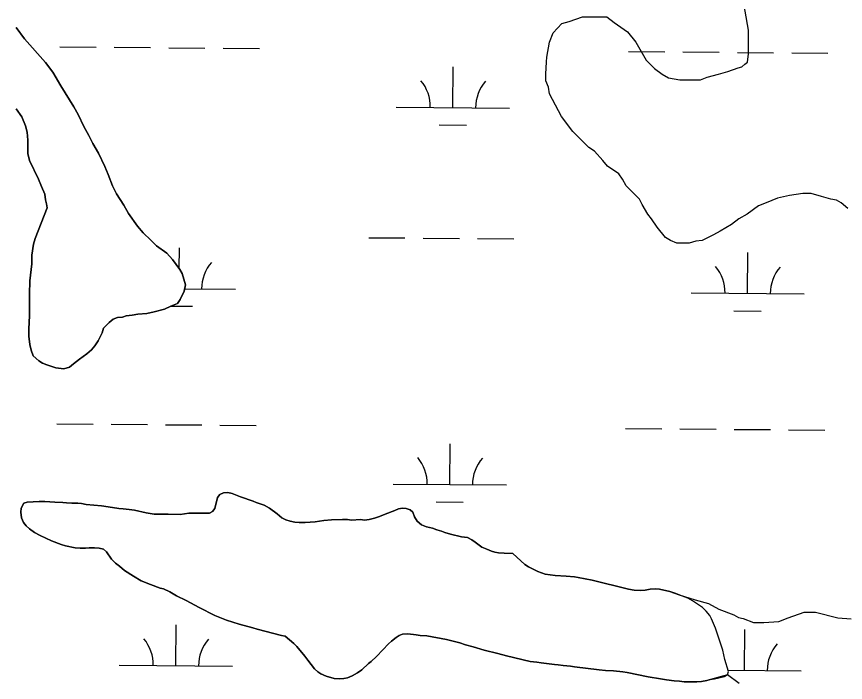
# Model space of a CAD drawing. Extents: x 3271442 to 3309282, y 752266 to 777610.
# Drawn here: x 3298920 to 3299652, y 768679 to 769267 of the extents above; entities that cross this region are included whole.
import ezdxf

# ---------------------------------------------------------------- set-up
doc = ezdxf.new("R2010")
doc.units = 0
for name, color, linetype in [('V-SITE-VEGE', 7, 'Continuous'), ('V-TOPO-SHOR', 7, 'Continuous'), ('V-WETL-SWMP', 7, 'Continuous')]:
    doc.layers.add(name, color=color, linetype=linetype)

msp = doc.modelspace()

# ---------------------------------------------------------------- linework, layer by layer
at = {"layer": 'V-SITE-VEGE'}
for points in [[(3299653.92, 769097.61), (3299648.13, 769102.58), (3299643.99, 769105.07), (3299639.02, 769105.91), (3299630.75, 769108.4), (3299621.64, 769110.89), (3299614.18, 769110.9), (3299602.59, 769109.26), (3299591.81, 769106.78), (3299581.87, 769102.65), (3299575.25, 769100.18), (3299565.3, 769092.73), (3299557.84, 769088.6), (3299551.21, 769083.64), (3299541.27, 769077.85), (3299535.46, 769074.54), (3299525.52, 769069.58), (3299519.72, 769068.76), (3299513.92, 769067.11), (3299503.16, 769067.12), (3299497.36, 769069.61), (3299493.22, 769072.1), (3299485.78, 769081.22), (3299480.82, 769088.68), (3299477.51, 769092.82), (3299472.55, 769101.11), (3299470.07, 769106.08), (3299458.48, 769117.69), (3299455.18, 769123.49), (3299451.87, 769128.46), (3299441.94, 769135.1), (3299437.81, 769140.07), (3299430.36, 769148.36), (3299425.39, 769151.68), (3299411.33, 769165.78), (3299401.4, 769179.04), (3299390.66, 769198.93), (3299389.84, 769204.72), (3299387.36, 769210.53), (3299387.36, 769216.32), (3299388.2, 769227.09), (3299388.21, 769231.23), (3299390.71, 769244.48), (3299394.03, 769252.76), (3299401.49, 769261.03), (3299408.12, 769262.68), (3299419.72, 769266.81), (3299441.25, 769266.79), (3299447.87, 769261.81), (3299459.46, 769253.52), (3299466.9, 769244.4), (3299476, 769228.65), (3299483.44, 769221.19), (3299490.06, 769216.21), (3299495.85, 769212.9), (3299505.79, 769211.23), (3299524.01, 769211.21), (3299529.81, 769213.69), (3299539.75, 769216.16), (3299548.04, 769218.64), (3299557.15, 769221.94), (3299560.47, 769222.77), (3299562.96, 769225.25), (3299565.44, 769226.9), (3299566.28, 769234.35), (3299566.3, 769255.06), (3299560.54, 769289.02)], [(3298919.88, 769185.59), (3298924.86, 769178.6), (3298928.35, 769170.62), (3298929.83, 769165.13), (3298930.33, 769158.15), (3298930.31, 769146.18), (3298931.81, 769140.2), (3298939.77, 769123.73), (3298942.25, 769117.24), (3298945.24, 769110.26), (3298945.73, 769105.27), (3298946.73, 769101.77), (3298947.22, 769098.28), (3298936.72, 769071.36), (3298935.22, 769066.37), (3298933.71, 769056.4), (3298933.7, 769048.92), (3298932.19, 769033.96), (3298931.68, 769021.99), (3298931.66, 769003.04), (3298931.15, 768991.57), (3298931.14, 768985.08), (3298932.13, 768977.6), (3298933.12, 768972.61), (3298935.12, 768967.63), (3298940.1, 768963.13), (3298943.09, 768961.13), (3298947.08, 768959.63), (3298955.05, 768957.13), (3298962.03, 768956.13), (3298967.02, 768957.62), (3298970.52, 768960.6), (3298976.01, 768964.59), (3298982.5, 768969.57), (3298986.49, 768973.06), (3298989.48, 768976.55), (3298992.48, 768981.03), (3298995.98, 768988.01), (3298996.99, 768992), (3299001.98, 768996.98), (3299005.47, 768999.97), (3299009.46, 769001.46), (3299013.96, 769001.95), (3299016.95, 769002.95), (3299022.43, 769003.44), (3299027.42, 769004.44), (3299035.4, 769004.92), (3299041.89, 769006.42), (3299050.87, 769008.9), (3299056.35, 769011.39), (3299062.34, 769013.87), (3299064.84, 769017.36), (3299068.34, 769024.84), (3299069.34, 769030.33), (3299066.36, 769040.3), (3299064.37, 769043.8), (3299057.89, 769052.78), (3299052.91, 769058.27), (3299043.94, 769064.77), (3299038.96, 769069.76), (3299031.98, 769076.25), (3299027, 769082.24), (3299019.04, 769093.22), (3299015.05, 769100.71), (3299008.58, 769110.69), (3299005.1, 769117.67), (3299001.12, 769127.65), (3298998.13, 769134.64), (3298992.66, 769146.61), (3298987.68, 769155.1), (3298984.2, 769162.08), (3298979.72, 769170.07), (3298974.74, 769180.55), (3298970.76, 769187.53), (3298959.31, 769206), (3298952.34, 769217.98), (3298945.86, 769226.46), (3298927.43, 769247.43), (3298919.96, 769257.41)], [(3299167.82, 768711.07), (3299165.1, 768713.8), (3299157.51, 768720.23), (3299154.2, 768720.81), (3299132.79, 768726.29), (3299128.9, 768727.66), (3299116.84, 768730.78), (3299105.74, 768734.3), (3299099.71, 768736.64), (3299095.43, 768738.59), (3299081.42, 768745.61), (3299070.14, 768751.86), (3299061.58, 768755.95), (3299055.74, 768759.27), (3299050.1, 768762), (3299046.98, 768762.59), (3299038.42, 768765.71), (3299030.45, 768769.22), (3299023.64, 768773.12), (3299015.66, 768778.19), (3299011.19, 768782.09), (3299007.69, 768784.63), (3299003.99, 768788.33), (3298999.72, 768794.56), (3298996.99, 768796.9), (3298993.1, 768797.88), (3298989.01, 768798.08), (3298984.54, 768798.08), (3298981.23, 768797.89), (3298976.55, 768797.9), (3298972.08, 768798.29), (3298963.51, 768800.05), (3298959.62, 768801.22), (3298951.25, 768804.35), (3298941.14, 768809.03), (3298936.08, 768811.76), (3298931.8, 768814.88), (3298928.69, 768817.61), (3298926.36, 768820.53), (3298924.8, 768824.62), (3298924.22, 768829.68), (3298924.42, 768833.19), (3298926.76, 768837.66), (3298929.68, 768838.44), (3298940.39, 768839.01), (3298945.26, 768839), (3298954.02, 768838.41), (3298961.22, 768838.21), (3298964.53, 768837.82), (3298969.2, 768837.62), (3298974.46, 768837.61), (3298977.57, 768837.22), (3298981.66, 768836.44), (3298995.28, 768835.25), (3299005.01, 768833.88), (3299010.46, 768832.9), (3299014.55, 768832.7), (3299019.61, 768832.11), (3299024.28, 768831.33), (3299034.79, 768828.98), (3299041.8, 768828), (3299045.5, 768827.8), (3299048.81, 768827.99), (3299054.06, 768827.79), (3299064.77, 768827.78), (3299072.36, 768828.75), (3299085.01, 768828.73), (3299090.66, 768828.92), (3299093.39, 768830.28), (3299095.34, 768832.81), (3299097.68, 768842.54), (3299099.83, 768845.26), (3299102.94, 768846.82), (3299106.84, 768847.01), (3299110.53, 768846.03), (3299117.93, 768843.1), (3299129.02, 768839.39), (3299131.94, 768838.22), (3299138.75, 768835.88), (3299143.61, 768833.15), (3299150.42, 768828.08), (3299154.51, 768824.77), (3299158.01, 768823.01), (3299161.71, 768821.84), (3299165.79, 768820.86), (3299169.69, 768820.47), (3299175.14, 768820.66), (3299183.9, 768821.23), (3299187.79, 768821.62), (3299191.49, 768822.2), (3299198.31, 768822.78), (3299208.04, 768823.15), (3299212.51, 768823.15), (3299215.82, 768822.76), (3299223.81, 768823.14), (3299227.31, 768822.74), (3299231.59, 768823.13), (3299236.27, 768824.29), (3299240.55, 768825.84), (3299245.61, 768827.98), (3299254.18, 768831.09)], [(3299254.18, 768831.09), (3299257.49, 768832.64), (3299261, 768833.22), (3299264.11, 768833.02), (3299267.61, 768831.66), (3299270.14, 768829.7), (3299271.7, 768825.62), (3299274.03, 768821.72), (3299277.72, 768818.41), (3299282.2, 768816.85), (3299287.45, 768815.48), (3299291.35, 768814.11), (3299295.43, 768812.94), (3299298.35, 768811.77), (3299303.21, 768810.4), (3299312.94, 768808.05), (3299318.2, 768807.27), (3299322.29, 768805.32), (3299325.01, 768803.17), (3299331.04, 768798.88), (3299335.32, 768797.13), (3299339.41, 768795.18), (3299342.33, 768794.4), (3299345.63, 768793.81), (3299350.7, 768793.41), (3299358.48, 768793.21), (3299368.79, 768783.47), (3299372.1, 768781.32), (3299380.27, 768777.42), (3299386.88, 768775.08), (3299395.64, 768773.7), (3299405.38, 768773.31), (3299412.77, 768772.52), (3299416.08, 768771.93), (3299428.34, 768769.58), (3299460.45, 768761.76), (3299465.51, 768760.98), (3299470.96, 768760.58), (3299475.25, 768760.97), (3299479.53, 768761.74), (3299484.01, 768761.93), (3299487.7, 768761.73), (3299496.85, 768759.58), (3299505.03, 768756.78), (3299519.39, 768752.38), (3299530.98, 768749.06), (3299540.08, 768744.08), (3299553.33, 768739.09), (3299557.47, 768736.6), (3299561.61, 768735.77), (3299570.72, 768732.45), (3299579.83, 768732.44), (3299593.08, 768733.26), (3299601.36, 768736.56), (3299615.45, 768741.51), (3299625.39, 768741.5), (3299645.26, 768736.51), (3299656.86, 768735.67)], [(3299558.03, 768678.46), (3299547.78, 768686.14), (3299529.47, 768681.1), (3299524.8, 768680.32), (3299520.71, 768679.94), (3299509.42, 768679.95), (3299505.53, 768680.54), (3299500.86, 768680.74), (3299493.85, 768681.72), (3299488.79, 768682.7), (3299477.89, 768684.27), (3299459.4, 768688.18), (3299455.51, 768688.77), (3299447.14, 768689.56), (3299440.13, 768689.95), (3299434.68, 768690.54), (3299412.69, 768693.29), (3299409.18, 768693.88), (3299402.76, 768694.47), (3299398.28, 768695.06), (3299395.17, 768695.25), (3299383.29, 768696.63), (3299379.6, 768697.22), (3299373.56, 768697.81), (3299352.74, 768702.89), (3299344.96, 768705.04), (3299333.08, 768707.78), (3299323.35, 768710.9), (3299316.54, 768712.66), (3299311.68, 768714.42), (3299299.81, 768717.35), (3299282.48, 768720.49), (3299276.65, 768720.88), (3299272.95, 768721.47), (3299265.55, 768722.26), (3299260.88, 768721.87), (3299257.96, 768720.71), (3299255.23, 768719.15), (3299251.14, 768715.85), (3299248.61, 768713.51), (3299243.54, 768708.26), (3299238.08, 768702.23), (3299233.41, 768697.96), (3299230.87, 768696.01), (3299225.03, 768690.57), (3299221.13, 768687.85), (3299216.65, 768685.13), (3299212.37, 768683.57), (3299209.06, 768682.99), (3299205.36, 768682.61), (3299200.69, 768683), (3299193.68, 768684.96), (3299189.01, 768687.1), (3299186.09, 768688.86), (3299183.37, 768691.39), (3299177.34, 768698.99), (3299174.82, 768702.5), (3299167.82, 768711.07)]]:
    msp.add_lwpolyline(points, dxfattribs=at)
at = {"layer": 'V-TOPO-SHOR'}
for points in [[(3298919.96, 769257.41), (3298927.43, 769247.43), (3298945.86, 769226.46), (3298952.34, 769217.98), (3298959.31, 769206), (3298970.76, 769187.53), (3298974.74, 769180.55), (3298979.72, 769170.07), (3298984.2, 769162.08), (3298987.68, 769155.1), (3298992.66, 769146.61)], [(3298992.66, 769146.61), (3298998.13, 769134.64), (3299001.12, 769127.65), (3299005.1, 769117.67), (3299008.58, 769110.69), (3299015.05, 769100.71), (3299019.04, 769093.22), (3299027, 769082.24), (3299031.98, 769076.25), (3299038.96, 769069.76), (3299043.94, 769064.77), (3299052.91, 769058.27), (3299057.9, 769052.78), (3299064.37, 769043.8), (3299066.36, 769040.3), (3299069.34, 769030.33), (3299068.34, 769024.84), (3299064.84, 769017.36), (3299062.34, 769013.87), (3299056.35, 769011.39), (3299050.87, 769008.9), (3299041.89, 769006.42), (3299035.4, 769004.93), (3299027.42, 769004.44), (3299022.43, 769003.44), (3299016.95, 769002.95), (3299013.95, 769001.95), (3299009.46, 769001.46), (3299005.47, 768999.97), (3299001.98, 768996.98), (3298996.98, 768992), (3298995.98, 768988.01), (3298992.48, 768981.03), (3298989.49, 768976.55), (3298986.49, 768973.06), (3298982.5, 768969.57), (3298976.01, 768964.59), (3298970.52, 768960.61), (3298967.02, 768957.62), (3298962.03, 768956.13), (3298955.05, 768957.13), (3298947.08, 768959.63), (3298943.09, 768961.13), (3298940.1, 768963.13), (3298935.11, 768967.62), (3298933.12, 768972.61), (3298932.13, 768977.6), (3298931.14, 768985.09), (3298931.15, 768991.57), (3298931.66, 769003.04), (3298931.68, 769021.99), (3298932.19, 769033.96), (3298933.7, 769048.92), (3298933.71, 769056.4), (3298935.22, 769066.38), (3298936.72, 769071.36), (3298947.22, 769098.28), (3298946.73, 769101.78), (3298945.73, 769105.27), (3298945.24, 769110.26), (3298942.25, 769117.24), (3298939.77, 769123.73), (3298931.81, 769140.19), (3298930.31, 769146.18), (3298930.33, 769158.15), (3298929.84, 769165.13), (3298928.35, 769170.62), (3298924.86, 769178.6), (3298919.88, 769185.59)], [(3299487.7, 768761.73), (3299484.01, 768761.93), (3299479.53, 768761.74), (3299475.25, 768760.97), (3299470.96, 768760.58), (3299465.51, 768760.98), (3299460.45, 768761.76), (3299428.34, 768769.58), (3299416.08, 768771.93), (3299412.77, 768772.52), (3299405.38, 768773.31), (3299395.64, 768773.7), (3299386.88, 768775.08), (3299380.27, 768777.42), (3299372.1, 768781.32), (3299368.79, 768783.47), (3299358.48, 768793.21), (3299350.7, 768793.41), (3299345.63, 768793.81), (3299342.33, 768794.4), (3299339.41, 768795.18), (3299335.32, 768797.13), (3299331.04, 768798.88), (3299325.01, 768803.17), (3299322.29, 768805.32), (3299318.2, 768807.27), (3299312.94, 768808.05), (3299303.21, 768810.4), (3299298.35, 768811.77), (3299295.43, 768812.94), (3299291.34, 768814.11), (3299287.45, 768815.48), (3299282.2, 768816.85), (3299277.72, 768818.41), (3299274.03, 768821.72), (3299271.7, 768825.62), (3299270.14, 768829.7), (3299267.61, 768831.66), (3299264.11, 768833.02), (3299261, 768833.22), (3299257.49, 768832.64), (3299254.18, 768831.09), (3299245.61, 768827.98), (3299240.55, 768825.84), (3299236.27, 768824.29), (3299231.59, 768823.13), (3299227.31, 768822.74), (3299223.81, 768823.14), (3299215.82, 768822.76), (3299212.51, 768823.15), (3299208.04, 768823.15), (3299198.3, 768822.78), (3299191.49, 768822.2), (3299187.79, 768821.62), (3299183.9, 768821.23), (3299175.14, 768820.66), (3299169.69, 768820.47), (3299165.79, 768820.86), (3299161.71, 768821.84), (3299158.01, 768823.01), (3299154.51, 768824.77), (3299150.42, 768828.08), (3299143.61, 768833.15), (3299138.75, 768835.88), (3299131.94, 768838.22), (3299129.02, 768839.39), (3299117.93, 768843.1), (3299110.53, 768846.03), (3299106.84, 768847.01), (3299102.94, 768846.82), (3299099.83, 768845.26), (3299097.68, 768842.54), (3299095.34, 768832.81), (3299093.39, 768830.28), (3299090.66, 768828.92), (3299085.01, 768828.73), (3299072.36, 768828.75), (3299064.77, 768827.78), (3299054.06, 768827.79), (3299048.81, 768827.99), (3299045.5, 768827.8), (3299041.8, 768828), (3299034.79, 768828.98), (3299024.28, 768831.33), (3299019.61, 768832.11), (3299014.55, 768832.7), (3299010.46, 768832.9), (3299005.01, 768833.88), (3298995.28, 768835.25), (3298981.66, 768836.44), (3298977.57, 768837.22), (3298974.46, 768837.61), (3298969.2, 768837.62), (3298964.53, 768837.82), (3298961.22, 768838.21), (3298954.02, 768838.41), (3298945.26, 768839), (3298940.39, 768839.01), (3298929.68, 768838.44), (3298926.76, 768837.66), (3298924.42, 768833.19)], [(3298924.42, 768833.19), (3298924.22, 768829.68), (3298924.8, 768824.62), (3298926.36, 768820.53), (3298928.69, 768817.61), (3298931.8, 768814.88), (3298936.08, 768811.76), (3298941.14, 768809.03), (3298951.25, 768804.35), (3298959.62, 768801.22), (3298963.51, 768800.05), (3298972.08, 768798.29), (3298976.55, 768797.9), (3298981.23, 768797.89), (3298984.54, 768798.08), (3298989.01, 768798.08), (3298993.1, 768797.88), (3298996.99, 768796.9), (3298999.72, 768794.56), (3299003.99, 768788.33), (3299007.69, 768784.63), (3299011.19, 768782.09), (3299015.66, 768778.19), (3299023.64, 768773.12), (3299030.45, 768769.22), (3299038.42, 768765.71), (3299046.98, 768762.59), (3299050.1, 768762), (3299055.74, 768759.27), (3299061.58, 768755.95), (3299070.14, 768751.86), (3299081.42, 768745.61), (3299095.43, 768738.59), (3299099.71, 768736.64), (3299105.74, 768734.3), (3299116.84, 768730.78), (3299128.9, 768727.66), (3299132.79, 768726.29), (3299154.2, 768720.82), (3299157.51, 768720.23), (3299165.1, 768713.8), (3299167.82, 768711.07), (3299174.82, 768702.5), (3299177.34, 768698.99), (3299183.37, 768691.39), (3299186.09, 768688.86), (3299189.01, 768687.1), (3299193.68, 768684.96), (3299200.69, 768683), (3299205.36, 768682.61), (3299209.06, 768682.99), (3299212.37, 768683.57), (3299216.65, 768685.13), (3299221.13, 768687.85), (3299225.03, 768690.57), (3299230.87, 768696.01), (3299233.41, 768697.96), (3299238.08, 768702.23), (3299243.54, 768708.26), (3299248.61, 768713.51), (3299251.14, 768715.85), (3299255.23, 768719.15), (3299257.96, 768720.71), (3299260.88, 768721.87), (3299265.55, 768722.26), (3299272.95, 768721.47), (3299276.65, 768720.88), (3299282.48, 768720.49), (3299299.81, 768717.35), (3299311.68, 768714.42), (3299316.54, 768712.66), (3299323.35, 768710.9), (3299333.08, 768707.78), (3299344.96, 768705.04), (3299352.74, 768702.89), (3299373.56, 768697.81), (3299379.6, 768697.22), (3299383.29, 768696.63), (3299395.17, 768695.25), (3299398.28, 768695.06), (3299402.76, 768694.47), (3299409.18, 768693.88), (3299412.69, 768693.29), (3299434.68, 768690.54), (3299440.13, 768689.95), (3299447.14, 768689.56), (3299455.51, 768688.77), (3299459.4, 768688.18), (3299477.89, 768684.27), (3299488.79, 768682.7), (3299493.85, 768681.72), (3299500.86, 768680.74), (3299505.53, 768680.54), (3299509.42, 768679.95), (3299520.71, 768679.94), (3299524.8, 768680.32), (3299529.47, 768681.1), (3299532.59, 768681.87), (3299536.48, 768682.45), (3299545.05, 768684.78), (3299547.78, 768686.14)], [(3299547.78, 768686.14), (3299548.75, 768689.06), (3299545.46, 768699.77), (3299543.71, 768707.95), (3299541, 768715.73), (3299539.06, 768722.16), (3299537.31, 768727.22), (3299533.81, 768735.6), (3299532.26, 768738.52), (3299528.96, 768742.42), (3299525.84, 768745.54), (3299516.89, 768751.58), (3299512.81, 768753.72), (3299508.14, 768755.68), (3299502.11, 768757.83), (3299496.85, 768759.58), (3299487.7, 768761.73)]]:
    msp.add_lwpolyline(points, dxfattribs=at)
at = {"layer": 'V-WETL-SWMP'}
for p, q in [((3298958.61, 769240.38), (3298990.61, 769240.11)), ((3299006.61, 769239.98), (3299038.61, 769239.72)), ((3299054.61, 769239.59), (3299086.61, 769239.32)), ((3299102.61, 769239.19), (3299134.61, 769238.93)), ((3299460.5, 769236.24), (3299492.5, 769235.98)), ((3299508.5, 769235.85), (3299540.5, 769235.58)), ((3299556.5, 769235.45), (3299588.5, 769235.19)), ((3299604.5, 769235.06), (3299636.5, 769234.79)), ((3299305.5, 769186.78), (3299305.8, 769222.78)), ((3299255.5, 769187.19), (3299355.5, 769186.37)), ((3299293.37, 769171.45), (3299317.37, 769171.25)), ((3299231.14, 769071.95), (3299263.14, 769071.69)), ((3299279.14, 769071.56), (3299311.14, 769071.29)), ((3299327.14, 769071.16), (3299359.14, 769070.9)), ((3299063.85, 769044.52), (3299064, 769062.9)), ((3299565.59, 769022.77), (3299565.89, 769058.77)), ((3299068.71, 769026.86), (3299113.7, 769026.49)), ((3299515.6, 769023.18), (3299615.59, 769022.36)), ((3299056.69, 769011.53), (3299075.57, 769011.37)), ((3299553.47, 769007.44), (3299577.47, 769007.24)), ((3298955.87, 768907.71), (3298987.87, 768907.45)), ((3299003.87, 768907.32), (3299035.87, 768907.06)), ((3299051.87, 768906.92), (3299083.87, 768906.66)), ((3299099.87, 768906.53), (3299131.87, 768906.26)), ((3299457.76, 768903.58), (3299489.76, 768903.32)), ((3299505.76, 768903.19), (3299537.76, 768902.92)), ((3299553.76, 768902.79), (3299585.76, 768902.53)), ((3299601.76, 768902.39), (3299633.76, 768902.13)), ((3299302.76, 768854.11), (3299303.06, 768890.11)), ((3299252.76, 768854.53), (3299352.76, 768853.7)), ((3299290.63, 768838.78), (3299314.63, 768838.58)), ((3299060.96, 768694.24), (3299061.26, 768730.24)), ((3299562.85, 768690.1), (3299563.15, 768726.1)), ((3299010.96, 768694.65), (3299110.96, 768693.83)), ((3299548.39, 768690.22), (3299612.85, 768689.69))]:
    msp.add_line(p, q, dxfattribs=at)
for points in [[(3298919.96, 769257.41), (3298927.43, 769247.43), (3298945.86, 769226.46), (3298952.34, 769217.98), (3298959.31, 769206), (3298970.76, 769187.53), (3298974.74, 769180.55), (3298979.72, 769170.07), (3298984.2, 769162.08), (3298987.68, 769155.1), (3298992.66, 769146.61)], [(3298992.66, 769146.61), (3298998.13, 769134.64), (3299001.12, 769127.65), (3299005.1, 769117.67), (3299008.58, 769110.69), (3299015.05, 769100.71), (3299019.04, 769093.22), (3299027, 769082.24), (3299031.98, 769076.25), (3299038.96, 769069.76), (3299043.94, 769064.77), (3299052.91, 769058.27), (3299057.9, 769052.78), (3299064.37, 769043.8), (3299066.36, 769040.3), (3299069.34, 769030.33), (3299068.34, 769024.84), (3299064.84, 769017.36), (3299062.34, 769013.87), (3299056.35, 769011.39), (3299050.87, 769008.9), (3299041.89, 769006.42), (3299035.4, 769004.93), (3299027.42, 769004.44), (3299022.43, 769003.44), (3299016.95, 769002.95), (3299013.95, 769001.95), (3299009.46, 769001.46), (3299005.47, 768999.97), (3299001.98, 768996.98), (3298996.98, 768992), (3298995.98, 768988.01), (3298992.48, 768981.03), (3298989.49, 768976.55), (3298986.49, 768973.06), (3298982.5, 768969.57), (3298976.01, 768964.59), (3298970.52, 768960.61), (3298967.02, 768957.62), (3298962.03, 768956.13), (3298955.05, 768957.13), (3298947.08, 768959.63), (3298943.09, 768961.13), (3298940.1, 768963.13), (3298935.11, 768967.62), (3298933.12, 768972.61), (3298932.13, 768977.6), (3298931.14, 768985.09), (3298931.15, 768991.57), (3298931.66, 769003.04), (3298931.68, 769021.99), (3298932.19, 769033.96), (3298933.7, 769048.92), (3298933.71, 769056.4), (3298935.22, 769066.38), (3298936.72, 769071.36), (3298947.22, 769098.28), (3298946.73, 769101.78), (3298945.73, 769105.27), (3298945.24, 769110.26), (3298942.25, 769117.24), (3298939.77, 769123.73), (3298931.81, 769140.19), (3298930.31, 769146.18), (3298930.33, 769158.15), (3298929.84, 769165.13), (3298928.35, 769170.62), (3298924.86, 769178.6), (3298919.88, 769185.59)], [(3299541, 768715.73), (3299539.06, 768722.16), (3299537.31, 768727.22), (3299533.81, 768735.6), (3299532.26, 768738.52), (3299528.95, 768742.42), (3299525.84, 768745.54), (3299516.89, 768751.58), (3299512.81, 768753.72), (3299508.14, 768755.68), (3299502.11, 768757.82), (3299496.85, 768759.58), (3299487.71, 768761.73), (3299484.01, 768761.93), (3299479.53, 768761.74), (3299475.25, 768760.97), (3299470.96, 768760.58), (3299465.51, 768760.98), (3299460.45, 768761.76), (3299428.34, 768769.58), (3299416.08, 768771.93), (3299412.77, 768772.52), (3299405.37, 768773.31), (3299395.64, 768773.7), (3299386.88, 768775.08), (3299380.27, 768777.42), (3299372.1, 768781.32), (3299368.79, 768783.47), (3299358.48, 768793.21), (3299350.7, 768793.41), (3299345.63, 768793.81), (3299342.33, 768794.4), (3299339.41, 768795.18), (3299335.32, 768797.13), (3299331.04, 768798.88), (3299325.01, 768803.17), (3299322.29, 768805.32), (3299318.2, 768807.27), (3299312.95, 768808.05), (3299303.21, 768810.4), (3299298.35, 768811.77), (3299295.43, 768812.94), (3299291.34, 768814.11), (3299287.45, 768815.48), (3299282.2, 768816.84), (3299277.72, 768818.41), (3299274.03, 768821.72), (3299271.7, 768825.62), (3299270.14, 768829.71), (3299267.61, 768831.66), (3299264.11, 768833.02), (3299261, 768833.22), (3299257.49, 768832.64), (3299254.18, 768831.08), (3299245.61, 768827.98), (3299240.55, 768825.84), (3299236.27, 768824.29), (3299231.59, 768823.13), (3299227.31, 768822.74), (3299223.81, 768823.14), (3299215.82, 768822.76), (3299212.51, 768823.15), (3299208.04, 768823.15), (3299198.3, 768822.77), (3299191.49, 768822.2), (3299187.79, 768821.62), (3299183.9, 768821.23), (3299175.14, 768820.66), (3299169.69, 768820.47), (3299165.79, 768820.86), (3299161.71, 768821.84), (3299158.01, 768823.01), (3299154.51, 768824.77), (3299150.42, 768828.08), (3299143.61, 768833.15), (3299138.75, 768835.88), (3299131.94, 768838.22), (3299129.02, 768839.39), (3299117.93, 768843.1), (3299110.53, 768846.03), (3299106.84, 768847.01), (3299102.94, 768846.82), (3299099.83, 768845.26), (3299097.68, 768842.54), (3299095.34, 768832.81), (3299093.39, 768830.28), (3299090.66, 768828.92), (3299085.02, 768828.73), (3299072.36, 768828.75), (3299064.77, 768827.78), (3299054.06, 768827.79), (3299048.81, 768827.99), (3299045.5, 768827.8), (3299041.8, 768828), (3299034.79, 768828.98), (3299024.28, 768831.33), (3299019.61, 768832.11), (3299014.55, 768832.7), (3299010.46, 768832.9), (3299005.01, 768833.88), (3298995.28, 768835.25)], [(3298995.28, 768835.25), (3298981.66, 768836.44), (3298977.57, 768837.22), (3298974.46, 768837.61), (3298969.2, 768837.62), (3298964.53, 768837.82), (3298961.22, 768838.21), (3298954.02, 768838.41), (3298945.26, 768839), (3298940.39, 768839.01), (3298929.68, 768838.44), (3298926.76, 768837.66), (3298924.42, 768833.19), (3298924.22, 768829.68), (3298924.8, 768824.62), (3298926.35, 768820.53), (3298928.69, 768817.61)], [(3298928.69, 768817.61), (3298931.8, 768814.88), (3298936.08, 768811.76), (3298941.14, 768809.03), (3298951.25, 768804.35), (3298959.62, 768801.22), (3298963.51, 768800.05), (3298972.08, 768798.29), (3298976.55, 768797.9), (3298981.23, 768797.89), (3298984.54, 768798.08), (3298989.01, 768798.08), (3298993.1, 768797.88), (3298996.99, 768796.9), (3298999.72, 768794.56), (3299003.99, 768788.33), (3299007.69, 768784.63), (3299011.19, 768782.09), (3299015.66, 768778.19), (3299023.64, 768773.12), (3299030.45, 768769.22), (3299038.42, 768765.71), (3299046.98, 768762.59), (3299050.1, 768762), (3299055.74, 768759.27), (3299061.58, 768755.95), (3299070.14, 768751.86), (3299081.42, 768745.61), (3299095.43, 768738.59), (3299099.71, 768736.64), (3299105.74, 768734.3), (3299116.84, 768730.78), (3299128.9, 768727.66), (3299132.79, 768726.29), (3299154.2, 768720.82), (3299157.51, 768720.23), (3299165.1, 768713.8), (3299167.82, 768711.07), (3299174.82, 768702.5), (3299177.34, 768698.99), (3299183.37, 768691.39), (3299186.09, 768688.86), (3299189.01, 768687.1), (3299193.68, 768684.96), (3299200.69, 768683), (3299205.36, 768682.61), (3299209.06, 768682.99), (3299212.37, 768683.57), (3299216.65, 768685.13), (3299221.13, 768687.85), (3299225.03, 768690.57), (3299230.87, 768696.01), (3299233.41, 768697.96), (3299238.08, 768702.23), (3299243.54, 768708.26), (3299248.61, 768713.51), (3299251.14, 768715.85), (3299255.23, 768719.15), (3299257.96, 768720.71), (3299260.88, 768721.87), (3299265.55, 768722.26), (3299272.95, 768721.47), (3299276.65, 768720.88), (3299282.48, 768720.49), (3299299.81, 768717.35), (3299311.68, 768714.42), (3299316.54, 768712.66), (3299323.35, 768710.9), (3299333.08, 768707.78), (3299344.96, 768705.04), (3299352.74, 768702.89), (3299373.56, 768697.81), (3299379.6, 768697.22), (3299383.3, 768696.63), (3299395.17, 768695.26), (3299398.28, 768695.06), (3299402.76, 768694.47), (3299409.18, 768693.88), (3299412.69, 768693.29), (3299434.68, 768690.54), (3299440.13, 768689.95), (3299447.14, 768689.56), (3299455.51, 768688.77), (3299459.4, 768688.18), (3299477.89, 768684.27), (3299488.79, 768682.7), (3299493.85, 768681.72), (3299500.86, 768680.74), (3299505.53, 768680.54), (3299509.42, 768679.95), (3299520.71, 768679.94), (3299524.8, 768680.32), (3299529.47, 768681.1), (3299532.59, 768681.87), (3299536.48, 768682.45), (3299545.05, 768684.78), (3299547.78, 768686.14), (3299548.75, 768689.06), (3299545.46, 768699.77), (3299543.71, 768707.95), (3299541, 768715.73)]]:
    msp.add_lwpolyline(points, dxfattribs=at)
for centre, start, end in [((3299250.26, 769187.71), 358.75626, 40.29992), ((3299360.74, 769186.8), 138.75625, 180.29991), ((3299118.95, 769026.92), 138.75625, 180.29991), ((3299510.36, 769023.7), 358.75626, 40.29992), ((3299620.84, 769022.79), 138.75625, 180.29991), ((3299247.52, 768855.04), 358.75626, 40.29992), ((3299358, 768854.13), 138.75625, 180.29991), ((3299005.73, 768695.17), 358.75626, 40.29992), ((3299116.21, 768694.26), 138.75625, 180.29991), ((3299618.1, 768690.12), 138.75625, 180.29991)]:
    msp.add_arc(centre, 35.25, start, end, dxfattribs=at)

doc.saveas('drawing.dxf')
